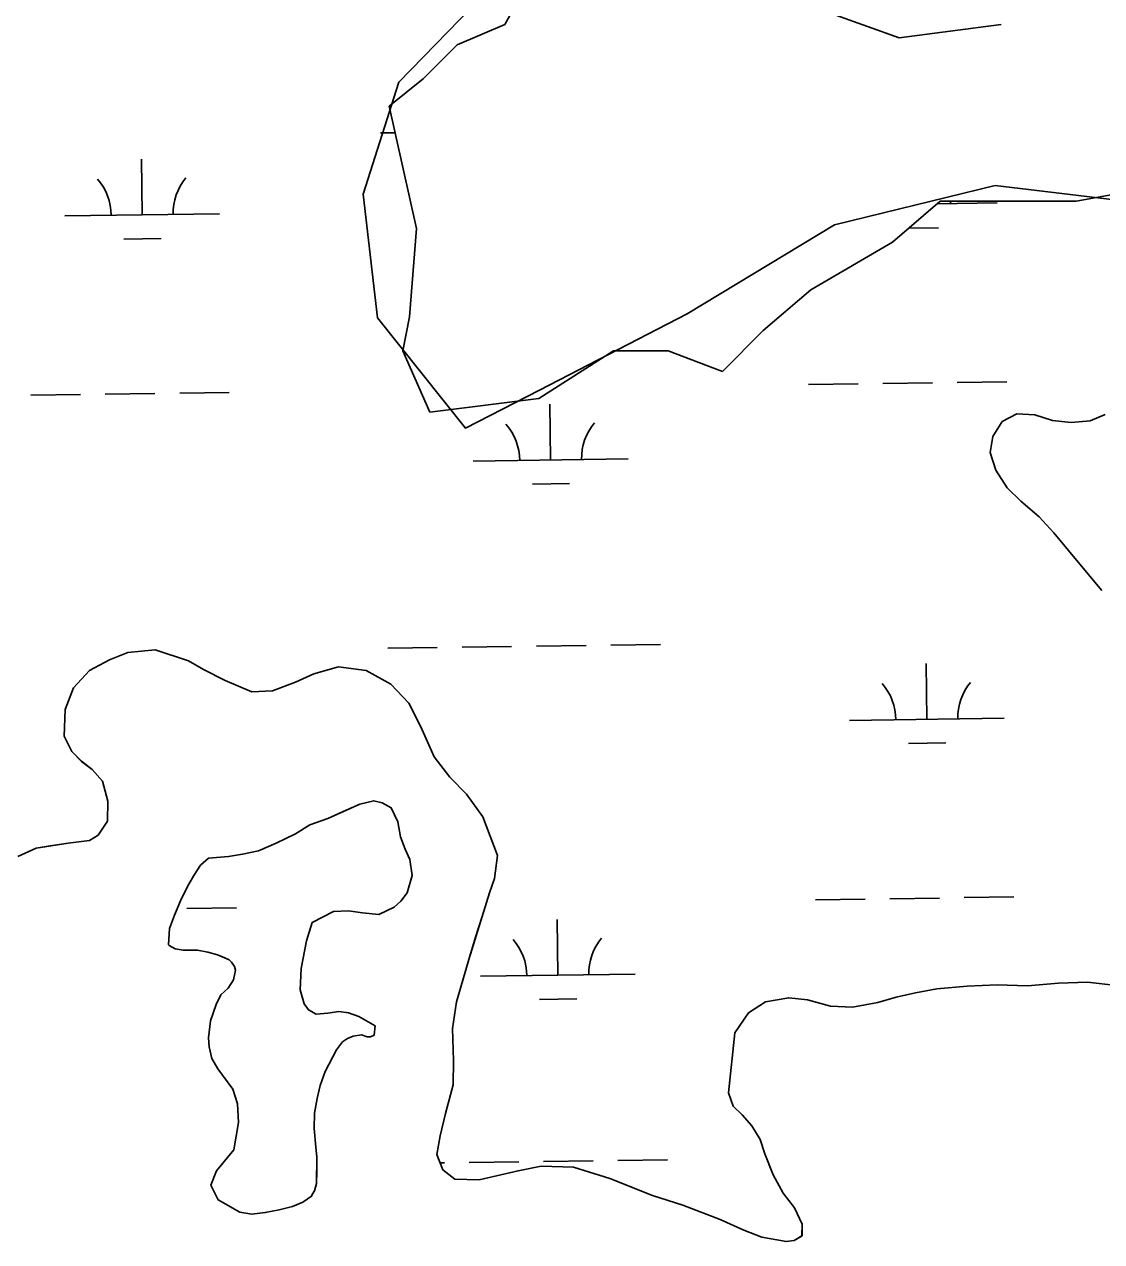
# Model space of a CAD drawing. Extents: x 3767014 to 3805179, y 361544 to 387384.
# Drawn here: x 3771984 to 3772679, y 375682 to 376468 of the extents above; entities that cross this region are included whole.
import ezdxf

# ---------------------------------------------------------------- set-up
doc = ezdxf.new("R2010")
doc.units = 0
doc.layers.add('V-TOPO-SHOR', color=7, linetype='Continuous')
doc.layers.add('V-WETL-SWMP', color=7, linetype='Continuous')

msp = doc.modelspace()

# ---------------------------------------------------------------- linework, layer by layer
at = {"layer": 'V-TOPO-SHOR'}
for points in [[(3772272.959, 376479.102), (3772225.648, 376430.458), (3772202.659, 376358.158), (3772211.766, 376278.307), (3772268.74, 376207.118), (3772316.384, 376231.773), (3772411.673, 376281.084), (3772506.851, 376338.391), (3772610.469, 376363.823), (3772730.635, 376349.497)], [(3772679.37, 376102.464), (3772667.414, 376116.723), (3772648.517, 376139.693), (3772638.859, 376150.005), (3772627.236, 376159.95), (3772618.342, 376168.684), (3772611.049, 376180.141), (3772607.281, 376191.55), (3772608.98, 376201.715), (3772614.983, 376211.428), (3772624.451, 376216.397), (3772636.196, 376215.852), (3772647.507, 376212.178), (3772659.636, 376210.845), (3772671.793, 376211.86), (3772681.641, 376216.04)], [(3772014.618, 375998.461), (3772009.654, 376008.324), (3772010.27, 376025.558), (3772015.55, 376039.599), (3772025.886, 376050.826), (3772038.909, 376057.711), (3772050.724, 376062.258), (3772068.382, 376063.987), (3772089.847, 376057.044), (3772099.571, 376051.43), (3772113.584, 376044.193), (3772130.732, 376036.914), (3772144.064, 376037.522), (3772159.031, 376043.205), (3772170.858, 376048.536), (3772186.593, 376053.034), (3772204.591, 376050.838), (3772220.542, 376042.007), (3772232.138, 376029.707), (3772239.775, 376014.323), (3772248.537, 375995.006), (3772258.555, 375981.942), (3772269.381, 375970.827), (3772279.773, 375956.19), (3772289.245, 375931.376), (3772287.481, 375916.508), (3772284.225, 375907.145), (3772279.322, 375891.926), (3772275.228, 375878.655), (3772270.729, 375864.212), (3772267.03, 375850.937), (3772262.926, 375836.884), (3772260.349, 375819.672), (3772260.859, 375798.895), (3772260.655, 375783.222), (3772255.713, 375764.868), (3772252.389, 375750.411), (3772250.269, 375738.289), (3772254.06, 375728.442), (3772261.82, 375722.462), (3772277.487, 375721.866), (3772302.647, 375727.807), (3772317.577, 375730.746), (3772338.339, 375730.083), (3772361.756, 375722.722), (3772389.439, 375711.778), (3772408.952, 375705.644), (3772433.129, 375696.313)], [(3771979.636, 375930.729), (3771991.463, 375936.06), (3772000.495, 375937.51), (3772012.277, 375939.315), (3772026.017, 375941.094), (3772031.549, 375944.549), (3772037.543, 375953.485), (3772037.713, 375966.416), (3772034.357, 375979.392), (3772027.793, 375986.922), (3772020.805, 375992.11), (3772014.618, 375998.461)], [(3772110.647, 375841.381), (3772115.402, 375845.629), (3772118.999, 375851.064), (3772120.256, 375857.317), (3772119.504, 375859.676), (3772117.581, 375862.445), (3772116.035, 375864.032), (3772113.309, 375865.242), (3772108.634, 375867.264), (3772102.387, 375868.91), (3772095.746, 375870.174), (3772086.345, 375870.297), (3772081.262, 375871.147), (3772077.373, 375873.156), (3772076.986, 375873.553), (3772077.516, 375884.123), (3772080.762, 375892.7), (3772084.801, 375902.047), (3772089.233, 375911.392), (3772093.243, 375918.39), (3772097.638, 375924.993), (3772102.791, 375929.627), (3772107.888, 375929.951), (3772115.732, 375930.631), (3772124.762, 375932.081), (3772134.977, 375934.299), (3772146.401, 375939.241), (3772159.016, 375945.344), (3772168.101, 375951.101), (3772179.908, 375955.256), (3772191.731, 375960.585), (3772200.4, 375964.388), (3772209.438, 375966.621), (3772214.906, 375965.373), (3772220.741, 375962.164), (3772224.931, 375953.1), (3772226.762, 375943.281), (3772229.793, 375935.407), (3772232.839, 375928.708), (3772234.272, 375918.503), (3772230.989, 375907.185), (3772227.002, 375901.752), (3772222.642, 375897.894), (3772212.789, 375893.321), (3772202.223, 375894.242), (3772193.23, 375895.536), (3772183.433, 375895.272), (3772169.627, 375888.01), (3772165.949, 375876.306), (3772162.578, 375858.33), (3772162.007, 375844.625), (3772164.63, 375835.581), (3772167.321, 375831.629), (3772172.378, 375828.821), (3772179.83, 375829.507), (3772186.896, 375830.588), (3772193.152, 375829.724), (3772199.78, 375827.287), (3772210.278, 375821.274), (3772209.809, 375815.402), (3772207.443, 375814.257), (3772205.094, 375814.288), (3772201.584, 375815.511), (3772196.089, 375814.798), (3772192.544, 375813.279), (3772189.38, 375810.968), (3772185.397, 375805.928)], [(3772433.129, 375696.313), (3772448.317, 375689.454), (3772460.011, 375684.994), (3772475.641, 375682.047), (3772480.745, 375682.764), (3772485.875, 375685.829), (3772485.973, 375693.272), (3772481.019, 375703.913), (3772473.702, 375713.412), (3772467.197, 375725.249), (3772461.889, 375738.637), (3772458.878, 375748.078), (3772453.507, 375756.768), (3772447.332, 375763.899), (3772441.53, 375769.46), (3772438.507, 375778.118), (3772442.542, 375816.848), (3772451.327, 375829.661), (3772462.393, 375836.96), (3772477.312, 375839.505), (3772489.439, 375838.172), (3772504.27, 375834.06), (3772518.367, 375833.484), (3772534.857, 375836.403), (3772546.654, 375839.774), (3772559.228, 375842.743), (3772572.975, 375845.305), (3772592.582, 375847.007), (3772611.79, 375847.931), (3772631.369, 375847.281), (3772651.372, 375848.979), (3772670.183, 375849.516), (3772688.957, 375847.312)], [(3772185.397, 375805.928), (3772178.161, 375791.922), (3772174.911, 375782.954), (3772172.84, 375774.362), (3772171.151, 375764.983), (3772171.022, 375755.189), (3772172.038, 375743.032), (3772172.738, 375736.755), (3772172.615, 375727.355), (3772172.513, 375719.521), (3772171.278, 375714.837), (3772169.678, 375712.507), (3772169.273, 375711.337), (3772163.737, 375707.491), (3772157.042, 375704.839), (3772148.396, 375702.601), (3772139.362, 375700.759), (3772130.729, 375699.699), (3772122.91, 375700.976), (3772108.912, 375708.994), (3772104.337, 375718.456), (3772107.984, 375727.809), (3772113.956, 375735.174), (3772119.13, 375741.375), (3772122.103, 375758.966), (3772121.479, 375771.116), (3772118.468, 375780.558), (3772108.845, 375793.612), (3772105.017, 375800.323), (3772103.155, 375807.79), (3772102.84, 375813.67), (3772104.159, 375824.62), (3772107.823, 375835.149), (3772110.647, 375841.381)]]:
    msp.add_lwpolyline(points, dxfattribs=at)
at = {"layer": 'V-WETL-SWMP'}
for p, q in [((3772337.938, 376546.935), (3772294.034, 376467.861)), ((3772548.675, 376459.075), (3772487.21, 376481.04)), ((3772294.034, 376467.861), (3772263.302, 376454.682)), ((3772614.53, 376467.861), (3772548.675, 376459.075)), ((3772263.302, 376454.682), (3772241.35, 376432.717)), ((3772241.35, 376432.717), (3772219.398, 376415.145)), ((3772219.398, 376415.145), (3772236.96, 376336.072)), ((3772213.856, 376397.768), (3772223.228, 376397.898)), ((3772059.983, 376344.884), (3772059.483, 376380.88)), ((3772662.824, 376353.644), (3772711.118, 376362.43)), ((3772544.284, 376327.286), (3772575.017, 376353.644)), ((3772573.114, 376352.012), (3772611.838, 376352.55)), ((3772575.017, 376353.644), (3772662.824, 376353.644)), ((3772009.988, 376344.189), (3772109.978, 376345.578)), ((3772236.96, 376336.072), (3772232.569, 376278.963)), ((3772554.823, 376336.325), (3772574.056, 376336.592)), ((3772048.199, 376329.287), (3772072.196, 376329.621)), ((3772491.6, 376296.535), (3772544.284, 376327.286)), ((3772460.868, 376270.177), (3772491.6, 376296.535)), ((3772232.569, 376278.963), (3772228.179, 376256.998)), ((3772434.526, 376243.819), (3772460.868, 376270.177)), ((3772228.179, 376256.998), (3772245.74, 376217.461)), ((3772315.986, 376226.247), (3772364.28, 376256.998)), ((3772364.28, 376256.998), (3772399.403, 376256.998)), ((3772399.403, 376256.998), (3772434.526, 376243.819)), ((3772490.045, 376235.415), (3772522.042, 376235.859)), ((3772538.041, 376236.081), (3772570.038, 376236.526)), ((3772586.036, 376236.748), (3772618.033, 376237.192)), ((3771988.186, 376228.443), (3772020.183, 376228.888)), ((3772036.181, 376229.11), (3772068.178, 376229.554)), ((3772084.176, 376229.777), (3772116.173, 376230.221)), ((3772245.74, 376217.461), (3772315.986, 376226.247)), ((3772323.642, 376186.669), (3772323.142, 376222.665)), ((3772614.984, 376211.429), (3772608.98, 376201.714)), ((3772624.451, 376216.397), (3772614.984, 376211.429)), ((3772636.196, 376215.852), (3772624.451, 376216.397)), ((3772647.508, 376212.178), (3772636.196, 376215.852)), ((3772659.635, 376210.844), (3772647.508, 376212.178)), ((3772671.793, 376211.86), (3772659.635, 376210.844)), ((3772681.641, 376216.04), (3772671.793, 376211.86)), ((3772608.98, 376201.714), (3772607.28, 376191.55)), ((3772273.647, 376185.974), (3772373.638, 376187.363)), ((3772607.28, 376191.55), (3772611.048, 376180.141)), ((3772611.048, 376180.141), (3772618.341, 376168.684)), ((3772311.858, 376171.072), (3772335.856, 376171.406)), ((3772618.341, 376168.684), (3772627.237, 376159.95)), ((3772627.237, 376159.95), (3772638.859, 376150.004)), ((3772638.859, 376150.004), (3772648.518, 376139.692)), ((3772648.518, 376139.692), (3772667.413, 376116.723)), ((3772667.413, 376116.723), (3772679.37, 376102.464)), ((3772362.463, 376067.125), (3772394.459, 376067.57)), ((3772050.725, 376062.259), (3772038.909, 376057.711)), ((3772068.383, 376063.987), (3772050.725, 376062.259)), ((3772089.847, 376057.044), (3772068.383, 376063.987)), ((3772218.476, 376065.125), (3772250.473, 376065.57)), ((3772266.472, 376065.792), (3772298.469, 376066.236)), ((3772314.467, 376066.458), (3772346.464, 376066.903)), ((3772038.909, 376057.711), (3772025.886, 376050.827)), ((3772099.571, 376051.43), (3772089.847, 376057.044)), ((3772186.593, 376053.034), (3772170.858, 376048.537)), ((3772204.591, 376050.839), (3772186.593, 376053.034)), ((3772566.464, 376019.212), (3772565.964, 376055.209)), ((3772025.886, 376050.827), (3772015.55, 376039.598)), ((3772113.584, 376044.192), (3772099.571, 376051.43)), ((3772130.732, 376036.914), (3772113.584, 376044.192)), ((3772170.858, 376048.537), (3772159.031, 376043.205)), ((3772220.543, 376042.008), (3772204.591, 376050.839)), ((3772015.55, 376039.598), (3772010.271, 376025.558)), ((3772144.065, 376037.523), (3772130.732, 376036.914)), ((3772159.031, 376043.205), (3772144.065, 376037.523)), ((3772232.139, 376029.707), (3772220.543, 376042.008)), ((3772239.776, 376014.323), (3772232.139, 376029.707)), ((3772010.271, 376025.558), (3772009.654, 376008.323)), ((3772248.536, 375995.006), (3772239.776, 376014.323)), ((3772516.469, 376018.518), (3772616.459, 376019.907)), ((3772009.654, 376008.323), (3772014.619, 375998.461)), ((3772014.619, 375998.461), (3772020.806, 375992.109)), ((3772554.679, 376003.616), (3772578.677, 376003.949)), ((3772020.806, 375992.109), (3772027.793, 375986.923)), ((3772258.555, 375981.942), (3772248.536, 375995.006)), ((3772027.793, 375986.923), (3772034.356, 375979.391)), ((3772269.382, 375970.827), (3772258.555, 375981.942)), ((3772034.356, 375979.391), (3772037.713, 375966.415)), ((3772037.713, 375966.415), (3772037.544, 375953.484)), ((3772279.772, 375956.191), (3772269.382, 375970.827)), ((3772037.544, 375953.484), (3772031.548, 375944.549)), ((3772289.244, 375931.377), (3772279.772, 375956.191)), ((3772031.548, 375944.549), (3772026.017, 375941.094)), ((3771991.464, 375936.06), (3771979.637, 375930.729)), ((3772012.277, 375939.315), (3771991.464, 375936.06)), ((3772026.017, 375941.094), (3772012.277, 375939.315)), ((3772287.482, 375916.508), (3772289.244, 375931.377)), ((3772284.224, 375907.145), (3772287.482, 375916.508)), ((3772279.322, 375891.925), (3772284.224, 375907.145)), ((3772494.666, 375902.772), (3772526.663, 375903.216)), ((3772542.661, 375903.438), (3772574.658, 375903.883)), ((3772590.657, 375904.105), (3772622.654, 375904.55)), ((3772088.797, 375897.134), (3772120.794, 375897.578)), ((3772270.729, 375864.213), (3772279.322, 375891.925)), ((3772328.263, 375854.026), (3772327.763, 375890.022)), ((3772267.029, 375850.937), (3772270.729, 375864.213)), ((3772262.926, 375836.883), (3772267.029, 375850.937)), ((3772278.268, 375853.331), (3772378.258, 375854.72)), ((3772611.791, 375847.93), (3772592.583, 375847.007)), ((3772631.37, 375847.282), (3772611.791, 375847.93)), ((3772651.371, 375848.979), (3772631.37, 375847.282)), ((3772670.182, 375849.516), (3772651.371, 375848.979)), ((3772688.957, 375847.312), (3772670.182, 375849.516)), ((3772546.654, 375839.773), (3772534.858, 375836.402)), ((3772559.229, 375842.743), (3772546.654, 375839.773)), ((3772572.974, 375845.305), (3772559.229, 375842.743)), ((3772592.583, 375847.007), (3772572.974, 375845.305)), ((3772260.349, 375819.673), (3772262.926, 375836.883)), ((3772316.479, 375838.429), (3772340.476, 375838.763)), ((3772462.392, 375836.959), (3772451.328, 375829.661)), ((3772477.312, 375839.506), (3772462.392, 375836.959)), ((3772489.438, 375838.172), (3772477.312, 375839.506)), ((3772504.271, 375834.06), (3772489.438, 375838.172)), ((3772518.366, 375833.484), (3772504.271, 375834.06)), ((3772534.858, 375836.402), (3772518.366, 375833.484)), ((3772451.328, 375829.661), (3772442.541, 375816.848)), ((3772260.86, 375798.896), (3772260.349, 375819.673)), ((3772442.541, 375816.848), (3772438.508, 375778.118)), ((3772260.655, 375783.222), (3772260.86, 375798.896)), ((3772255.712, 375764.868), (3772260.655, 375783.222)), ((3772438.508, 375778.118), (3772441.529, 375769.46)), ((3772441.529, 375769.46), (3772447.332, 375763.9)), ((3772252.388, 375750.411), (3772255.712, 375764.868)), ((3772447.332, 375763.9), (3772453.507, 375756.768)), ((3772453.507, 375756.768), (3772458.878, 375748.079)), ((3772250.269, 375738.29), (3772252.388, 375750.411)), ((3772458.878, 375748.079), (3772461.888, 375738.638)), ((3772254.059, 375728.443), (3772250.269, 375738.29)), ((3772461.888, 375738.638), (3772467.197, 375725.249)), ((3772252.348, 375732.888), (3772255.094, 375732.927)), ((3772271.093, 375733.149), (3772303.09, 375733.593)), ((3772317.577, 375730.747), (3772302.646, 375727.807)), ((3772338.339, 375730.083), (3772317.577, 375730.747)), ((3772319.088, 375733.816), (3772351.085, 375734.26)), ((3772361.756, 375722.722), (3772338.339, 375730.083)), ((3772367.083, 375734.482), (3772399.08, 375734.927)), ((3772261.819, 375722.463), (3772254.059, 375728.443)), ((3772277.487, 375721.866), (3772261.819, 375722.463)), ((3772302.646, 375727.807), (3772277.487, 375721.866)), ((3772389.438, 375711.778), (3772361.756, 375722.722)), ((3772467.197, 375725.249), (3772473.702, 375713.411)), ((3772408.952, 375705.644), (3772389.438, 375711.778)), ((3772473.702, 375713.411), (3772481.02, 375703.914)), ((3772433.128, 375696.314), (3772408.952, 375705.644)), ((3772481.02, 375703.914), (3772485.974, 375693.272)), ((3772448.316, 375689.455), (3772433.128, 375696.314)), ((3772485.974, 375693.272), (3772485.876, 375685.83)), ((3772460.01, 375684.993), (3772448.316, 375689.455)), ((3772475.641, 375682.046), (3772460.01, 375684.993)), ((3772480.744, 375682.763), (3772475.641, 375682.046)), ((3772485.876, 375685.83), (3772480.744, 375682.763))]:
    msp.add_line(p, q, dxfattribs=at)
msp.add_lwpolyline([(3772110.646, 375841.381), (3772115.403, 375845.628), (3772118.999, 375851.065), (3772120.257, 375857.317), (3772119.504, 375859.677), (3772117.582, 375862.444), (3772116.035, 375864.032), (3772108.634, 375867.263), (3772102.388, 375868.911), (3772095.745, 375870.174), (3772086.345, 375870.297), (3772081.263, 375871.147), (3772077.372, 375873.156), (3772076.985, 375873.553), (3772077.516, 375884.123), (3772080.762, 375892.699), (3772084.802, 375902.048), (3772089.233, 375911.392), (3772093.242, 375918.391), (3772097.638, 375924.993), (3772102.791, 375929.627), (3772107.888, 375929.952), (3772115.732, 375930.632), (3772124.761, 375932.081), (3772134.976, 375934.298), (3772146.401, 375939.241), (3772159.017, 375945.344), (3772168.102, 375951.101), (3772179.909, 375955.256), (3772200.4, 375964.389), (3772209.439, 375966.621), (3772214.907, 375965.374), (3772220.741, 375962.164), (3772224.932, 375953.099), (3772226.762, 375943.281), (3772229.793, 375935.407), (3772232.839, 375928.707), (3772234.272, 375918.503), (3772230.99, 375907.185), (3772227.002, 375901.753), (3772222.642, 375897.893), (3772212.788, 375893.321), (3772202.223, 375894.243), (3772193.23, 375895.536), (3772183.433, 375895.272), (3772169.627, 375888.01), (3772165.948, 375876.306), (3772162.578, 375858.33), (3772162.007, 375844.626), (3772164.631, 375835.581), (3772167.321, 375831.629), (3772172.377, 375828.82), (3772179.83, 375829.506), (3772186.895, 375830.589), (3772193.152, 375829.723), (3772199.78, 375827.286), (3772210.278, 375821.273), (3772209.809, 375815.402), (3772207.444, 375814.258), (3772205.094, 375814.289), (3772201.584, 375815.51), (3772196.09, 375814.799), (3772192.545, 375813.278), (3772189.38, 375810.969), (3772185.397, 375805.929), (3772178.162, 375791.921), (3772174.911, 375782.953), (3772172.84, 375774.362), (3772171.15, 375764.982), (3772171.022, 375755.19), (3772172.038, 375743.033), (3772172.739, 375736.755), (3772172.513, 375719.522), (3772171.277, 375714.837), (3772169.679, 375712.507), (3772169.272, 375711.337), (3772163.737, 375707.492), (3772157.043, 375704.838), (3772148.395, 375702.601), (3772139.361, 375700.76), (3772130.729, 375699.698), (3772122.91, 375700.976), (3772108.913, 375708.994), (3772104.336, 375718.456), (3772107.984, 375727.81), (3772119.13, 375741.375), (3772122.103, 375758.965), (3772121.478, 375771.117), (3772118.468, 375780.558), (3772108.845, 375793.612), (3772105.016, 375800.322), (3772103.155, 375807.789), (3772102.84, 375813.67), (3772104.159, 375824.621), (3772107.822, 375835.15)], close=True, dxfattribs=at)
for centre, start, end in [((3772004.739, 376344.591), 0.024037, 41.567696), ((3772115.214, 376346.126), 140.024034, 181.567693), ((3772617.074, 376353.097), 179.110956, 181.567693), ((3772268.398, 376186.376), 0.024037, 41.567696), ((3772378.873, 376187.911), 140.024034, 181.567693), ((3772511.219, 376018.92), 0.024037, 41.567696), ((3772621.695, 376020.454), 140.024034, 181.567693), ((3772273.019, 375853.733), 0.024037, 41.567696), ((3772383.494, 375855.268), 140.024034, 181.567693)]:
    msp.add_arc(centre, 35.246, start, end, dxfattribs=at)

doc.saveas('drawing.dxf')
